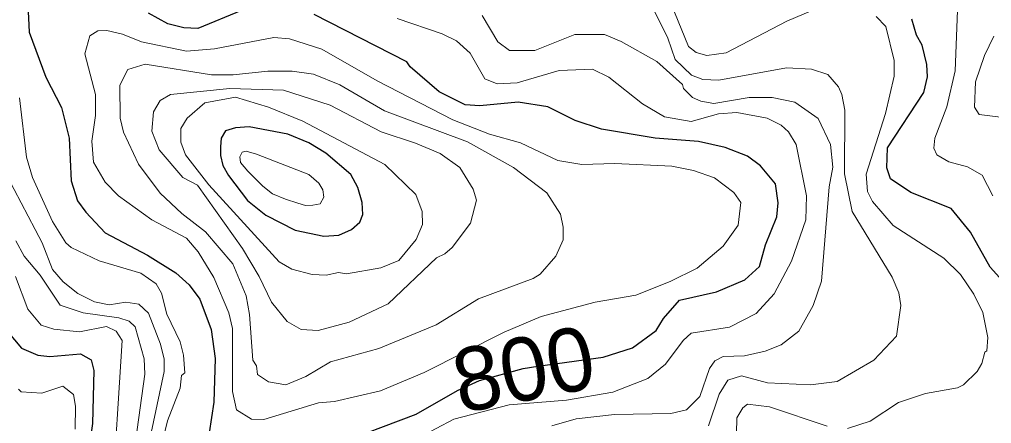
# Model space of a CAD drawing. Extents: x 673.3 to 698.5, y 6984.3 to 7012.3.
# Drawn here: x 684.883 to 686.11, y 7009.115 to 7009.625 of the extents above; entities that cross this region are included whole.
import ezdxf
from ezdxf.enums import TextEntityAlignment as Align

# ---------------------------------------------------------------- set-up
doc = ezdxf.new("R2010")
doc.units = 0
doc.header["$LTSCALE"] = 0.032
doc.layers.add('1', color=7, linetype='Continuous', lineweight=25)
doc.layers.add('2', color=7, linetype='Continuous', lineweight=13)
doc.layers.add('61', color=7, linetype='Continuous')

msp = doc.modelspace()

# ---------------------------------------------------------------- linework, layer by layer
at = {"layer": '1'}
for points in [[(684.894, 7009.6439), (684.8956, 7009.6091), (684.9167, 7009.5521), (684.9365, 7009.514), (684.9462, 7009.4752), (684.9487, 7009.4215), (684.9568, 7009.3963), (684.967, 7009.3818), (684.9915, 7009.3558), (685.045, 7009.3277), (685.0808, 7009.3056), (685.0976, 7009.2903), (685.1111, 7009.2723), (685.1254, 7009.2338), (685.1302, 7009.1975), (685.1287, 7009.1421), (685.1229, 7009.1035)], [(685.1636, 7009.6364), (685.1082, 7009.6137), (685.0906, 7009.6145), (685.0706, 7009.6195), (685.046, 7009.6329)], [(685.2789, 7009.0874), (685.3839, 7009.1269), (685.4359, 7009.157), (685.4636, 7009.1696), (685.5188, 7009.1846), (685.5371, 7009.1875), (685.6196, 7009.1991), (685.6566, 7009.2107), (685.6866, 7009.2328), (685.6959, 7009.2478), (685.7158, 7009.2708), (685.7627, 7009.2814), (685.7984, 7009.2966), (685.8167, 7009.3134), (685.8244, 7009.3407), (685.8387, 7009.3759), (685.8404, 7009.3938), (685.8369, 7009.4176), (685.818, 7009.4404), (685.8019, 7009.4526), (685.7736, 7009.4636), (685.7399, 7009.4712), (685.6851, 7009.4754), (685.6177, 7009.4867), (685.5845, 7009.4978), (685.5499, 7009.515), (685.5125, 7009.5208), (685.4641, 7009.516), (685.4457, 7009.5175), (685.4128, 7009.5339), (685.3764, 7009.5655), (685.3721, 7009.5718), (685.2551, 7009.6313)], [(686.1232, 7009.2951), (686.108, 7009.3125), (686.0828, 7009.3566), (686.0585, 7009.3864), (686.0076, 7009.4067), (685.9822, 7009.424), (685.9773, 7009.4377), (685.9781, 7009.463), (686.024, 7009.5331), (686.0286, 7009.5527), (686.0278, 7009.5684), (686.0221, 7009.5928), (686.0148, 7009.6053), (686.0089, 7009.6253)], [(684.8594, 7009.2417), (684.8862, 7009.2103), (684.9064, 7009.2017), (684.9219, 7009.2), (684.9606, 7009.2032), (684.9739, 7009.1956), (684.9771, 7009.182), (684.9754, 7009.1153), (684.9674, 7009.0606)]]:
    msp.add_lwpolyline(points, dxfattribs=at)
msp.add_lwpolyline([(685.3158, 7009.3941), (685.3103, 7009.4131), (685.3012, 7009.4296), (685.2697, 7009.4563), (685.2486, 7009.4694), (685.2221, 7009.4803), (685.1731, 7009.4898), (685.1558, 7009.4883), (685.1433, 7009.4844), (685.1378, 7009.4755), (685.1371, 7009.4643), (685.1368, 7009.4533), (685.1398, 7009.4408), (685.1472, 7009.4283), (685.1712, 7009.3968), (685.194, 7009.3782), (685.2313, 7009.3591), (685.2675, 7009.3515), (685.2861, 7009.353), (685.3022, 7009.3599), (685.3126, 7009.3693), (685.3165, 7009.3791)], close=True, dxfattribs=at)
at = {"layer": '2'}
for points in [[(685.9842, 7009.2999), (685.9338, 7009.383), (685.9242, 7009.4303), (685.9243, 7009.5108), (685.9209, 7009.5306), (685.9164, 7009.5399), (685.9031, 7009.5558), (685.8824, 7009.5624), (685.8507, 7009.5639), (685.7656, 7009.5486), (685.7454, 7009.5493), (685.731, 7009.5548), (685.7106, 7009.5746), (685.7014, 7009.6017), (685.6807, 7009.643)], [(685.555, 7009.1122), (685.5858, 7009.121), (685.6341, 7009.1266), (685.7049, 7009.1278), (685.7246, 7009.1326), (685.7418, 7009.1495), (685.7538, 7009.1847), (685.7605, 7009.1945), (685.7709, 7009.2), (685.7978, 7009.2008), (685.8242, 7009.2064), (685.8441, 7009.2145), (685.8665, 7009.2319), (685.8847, 7009.2642), (685.895, 7009.2947), (685.9048, 7009.4139), (685.9095, 7009.4388), (685.9063, 7009.4674), (685.891, 7009.5002), (685.8615, 7009.5208), (685.8328, 7009.5266), (685.804, 7009.5266), (685.7591, 7009.5192), (685.7429, 7009.522), (685.7325, 7009.5268), (685.7208, 7009.538), (685.7196, 7009.5429), (685.6875, 7009.572), (685.6422, 7009.5975), (685.6213, 7009.6063), (685.5839, 7009.6063), (685.5334, 7009.5859), (685.5014, 7009.5858), (685.4867, 7009.597), (685.467, 7009.6301)], [(685.7095, 7009.6342), (685.7273, 7009.5908), (685.737, 7009.5836), (685.7504, 7009.5797), (685.775, 7009.583), (685.8512, 7009.6228), (685.8841, 7009.6369)], [(686.1113, 7009.4025), (686.0976, 7009.4288), (686.0793, 7009.4392), (686.0557, 7009.4453), (686.0406, 7009.4543), (686.0367, 7009.4625), (686.0378, 7009.4753), (686.0531, 7009.5149), (686.0636, 7009.5602), (686.0667, 7009.6363)], [(685.3868, 7009.0973), (685.4312, 7009.1206), (685.501, 7009.1388), (685.5735, 7009.1446), (685.6318, 7009.1549), (685.6762, 7009.172), (685.6984, 7009.19), (685.7205, 7009.2201), (685.7305, 7009.2292), (685.7791, 7009.2369), (685.8128, 7009.2539), (685.8353, 7009.2787), (685.8573, 7009.3203), (685.8752, 7009.3721), (685.8761, 7009.4027), (685.863, 7009.4673), (685.8534, 7009.4833), (685.8441, 7009.4919), (685.8264, 7009.5006), (685.7884, 7009.5078), (685.7652, 7009.5062), (685.7307, 7009.4964), (685.6969, 7009.5022), (685.6691, 7009.5185), (685.627, 7009.5525), (685.606, 7009.5624), (685.5641, 7009.5607), (685.5112, 7009.545), (685.4859, 7009.5437), (685.4706, 7009.5502), (685.4519, 7009.5827), (685.4348, 7009.5981), (685.4167, 7009.6069), (685.3597, 7009.6264)], [(685.9642, 7009.629), (685.9764, 7009.6161), (685.9869, 7009.5732), (685.9869, 7009.5535), (685.9756, 7009.5064), (685.9512, 7009.4299), (685.9529, 7009.408), (685.9593, 7009.3954), (685.9856, 7009.3651), (686.0495, 7009.3239), (686.0702, 7009.3032), (686.087, 7009.2784), (686.0985, 7009.2553), (686.105, 7009.2238), (686.1035, 7009.2069), (686.1009, 7009.2051), (686.0973, 7009.1912), (686.0915, 7009.181), (686.0741, 7009.1642), (686.0665, 7009.1601), (686.0262, 7009.153), (685.9921, 7009.1417), (685.9563, 7009.1182), (685.9278, 7009.1088)], [(686.1123, 7009.6039), (686.1008, 7009.5795), (686.0895, 7009.5466), (686.088, 7009.5144), (686.0939, 7009.5054), (686.124, 7009.5014)], [(684.8833, 7009.5263), (684.8925, 7009.4512), (684.9, 7009.4258), (684.9251, 7009.37), (684.9421, 7009.3433), (684.9488, 7009.3374), (684.9841, 7009.3204), (685.0364, 7009.3051), (685.0559, 7009.2914), (685.0626, 7009.2797), (685.0694, 7009.2532), (685.0861, 7009.2182), (685.0903, 7009.2013), (685.0919, 7009.1791), (685.0879, 7009.176), (685.086, 7009.16), (685.0703, 7009.1186), (685.0643, 7009.0941)], [(684.868, 7009.4272), (684.9121, 7009.3431), (684.9253, 7009.3097), (684.9385, 7009.2941), (684.957, 7009.2794), (684.9782, 7009.269), (684.9965, 7009.2652), (685.0174, 7009.2684), (685.0339, 7009.266), (685.0463, 7009.2545), (685.0614, 7009.2152), (685.066, 7009.1965), (685.066, 7009.1807), (685.0464, 7009.0895)], [(684.8788, 7009.3459), (684.8893, 7009.3263), (684.9097, 7009.3024), (684.9346, 7009.2646), (684.9639, 7009.255), (685.0089, 7009.2488), (685.0219, 7009.2446), (685.0292, 7009.2372), (685.0406, 7009.197), (685.0415, 7009.1776), (685.026, 7009.0654)], [(685, 7009.0149), (685.0129, 7009.22), (685.0055, 7009.2316), (684.9932, 7009.2375), (684.959, 7009.2309), (684.9268, 7009.2343), (684.911, 7009.2393), (684.8941, 7009.2597), (684.8785, 7009.3009)], [(685.7525, 7009.1123), (685.766, 7009.1521), (685.7767, 7009.1701), (685.7942, 7009.1756), (685.8268, 7009.1665), (685.8813, 7009.1642), (685.9148, 7009.1682), (685.9609, 7009.1952), (685.9895, 7009.2255), (685.995, 7009.264), (685.9927, 7009.2801), (685.9842, 7009.2999)], [(684.8823, 7009.1584), (684.8854, 7009.1552), (684.9118, 7009.1534), (684.938, 7009.1625), (684.9517, 7009.1519), (684.9542, 7009.1371), (684.9535, 7009.1082)], [(685.9021, 7009.1118), (685.8296, 7009.1365), (685.8016, 7009.1396), (685.7959, 7009.1351), (685.7883, 7009.1226), (685.7874, 7009.0828)]]:
    msp.add_lwpolyline(points, dxfattribs=at)
for points in [[(685.3387, 7009.1565), (685.2807, 7009.1429), (685.2608, 7009.1412), (685.1916, 7009.1202), (685.176, 7009.1209), (685.1572, 7009.1324), (685.1523, 7009.1558), (685.1523, 7009.2353), (685.1474, 7009.2551), (685.1284, 7009.2995), (685.109, 7009.3319), (685.0942, 7009.3492), (685.0505, 7009.3722), (685.0083, 7009.4026), (684.9917, 7009.4198), (684.9767, 7009.445), (684.9746, 7009.4714), (684.9795, 7009.5041), (684.9795, 7009.5306), (684.9658, 7009.5819), (684.972, 7009.6043), (684.9822, 7009.6108), (684.9937, 7009.6113), (685.0133, 7009.6065), (685.0372, 7009.5968), (685.0943, 7009.5852), (685.1294, 7009.5881), (685.2041, 7009.6022), (685.2242, 7009.6006), (685.2649, 7009.5875), (685.3344, 7009.5478), (685.43, 7009.4984), (685.4761, 7009.4805), (685.5152, 7009.4696), (685.5624, 7009.4471), (685.5927, 7009.4419), (685.6343, 7009.4434), (685.7063, 7009.4401), (685.7337, 7009.4345), (685.76, 7009.4254), (685.7844, 7009.4066), (685.7931, 7009.3942), (685.7899, 7009.3655), (685.771, 7009.3392), (685.7384, 7009.3114), (685.7042, 7009.2943), (685.6607, 7009.2774), (685.6097, 7009.2683), (685.5415, 7009.2504), (685.495, 7009.2305), (685.3939, 7009.1798)], [(685.4092, 7009.2397), (685.4623, 7009.2727), (685.5315, 7009.2984), (685.5402, 7009.3037), (685.5599, 7009.3265), (685.5691, 7009.3469), (685.5691, 7009.3631), (685.5658, 7009.3794), (685.5486, 7009.4062), (685.5064, 7009.4385), (685.4487, 7009.4707), (685.3437, 7009.5098), (685.2877, 7009.5427), (685.2545, 7009.5559), (685.2274, 7009.5599), (685.1966, 7009.56), (685.1528, 7009.5551), (685.1255, 7009.5551), (685.0421, 7009.5688), (685.0201, 7009.562), (685.0101, 7009.5421), (685.0104, 7009.5006), (685.0148, 7009.4828), (685.0335, 7009.4424), (685.0611, 7009.4061), (685.0883, 7009.3804), (685.1181, 7009.3571), (685.1525, 7009.3167), (685.1693, 7009.2765), (685.1734, 7009.2527), (685.1778, 7009.1952), (685.1822, 7009.1879), (685.1835, 7009.177), (685.1976, 7009.1677), (685.2195, 7009.1642), (685.2445, 7009.1744), (685.2758, 7009.1933), (685.3366, 7009.2098)], [(685.3486, 7009.2661), (685.4094, 7009.3244), (685.4199, 7009.3293), (685.4291, 7009.3375), (685.4522, 7009.3682), (685.4599, 7009.3972), (685.4558, 7009.411), (685.439, 7009.4383), (685.4139, 7009.4559), (685.3831, 7009.4691), (685.3395, 7009.4833), (685.2755, 7009.517), (685.2163, 7009.5361), (685.1489, 7009.5379), (685.074, 7009.5306), (685.0607, 7009.5228), (685.0526, 7009.5085), (685.0505, 7009.4843), (685.0598, 7009.4604), (685.0894, 7009.4255), (685.1081, 7009.4159), (685.1648, 7009.3363), (685.1858, 7009.3007), (685.2012, 7009.2682), (685.2212, 7009.2441), (685.2389, 7009.2338), (685.2603, 7009.2326), (685.2994, 7009.2432)], [(685.3393, 7009.3119), (685.3621, 7009.3211), (685.3837, 7009.3476), (685.3916, 7009.3662), (685.3915, 7009.383), (685.3835, 7009.4041), (685.3442, 7009.442), (685.2408, 7009.4968), (685.1976, 7009.5144), (685.1561, 7009.5272), (685.1174, 7009.5201), (685.0948, 7009.5007), (685.087, 7009.4876), (685.0871, 7009.4704), (685.0927, 7009.4543), (685.1222, 7009.4164), (685.2111, 7009.3193), (685.2271, 7009.3099), (685.2526, 7009.3032), (685.2701, 7009.3026), (685.2858, 7009.3058), (685.2958, 7009.3043)], [(685.2535, 7009.3906), (685.2629, 7009.3923), (685.2672, 7009.4007), (685.2661, 7009.4101), (685.261, 7009.4186), (685.2483, 7009.4296), (685.1826, 7009.4552), (685.1694, 7009.4588), (685.1643, 7009.4578), (685.1614, 7009.4516), (685.1621, 7009.4445), (685.1715, 7009.4337), (685.1904, 7009.4147), (685.2027, 7009.4052), (685.2189, 7009.3984), (685.2347, 7009.3931), (685.2443, 7009.3902)]]:
    msp.add_lwpolyline(points, close=True, dxfattribs=at)

# ---------------------------------------------------------------- texts
at = {"layer": '61'}
msp.add_text('800', height=0.08, rotation=10.886, dxfattribs=at).set_placement((685.5269, 7009.1448), align=Align.CENTER)

doc.saveas('drawing.dxf')
